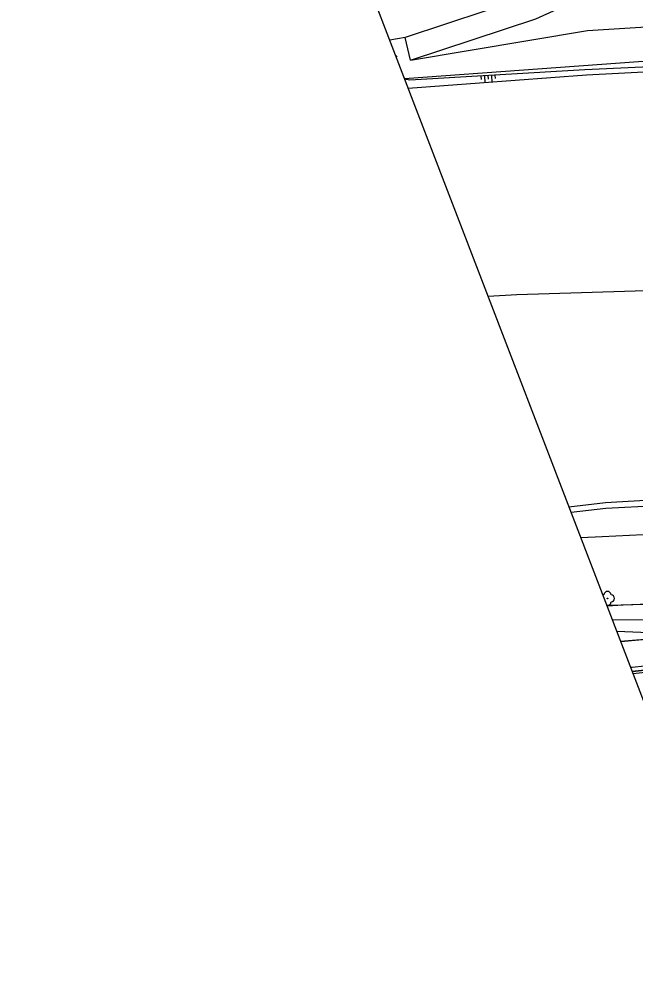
# Model space of a CAD drawing. Extents: x -540150 to -533593, y -1185082 to -1180066.
# Drawn here: x -534470.9 to -534383.3, y -1182698.8 to -1182564.8 of the extents above; entities that cross this region are included whole.
import ezdxf

# ---------------------------------------------------------------- set-up
doc = ezdxf.new("R2010")
doc.units = 0
for name, color, linetype in [('KN_HRAN_K_Ú', 7, 'Continuous'), ('KN_HRAN_PARCEL', 7, 'Continuous'), ('rámeček', 7, 'Continuous'), ('Vrstva 11', 7, 'Continuous'), ('Vrstva 14', 7, 'Continuous'), ('Vrstva 15', 7, 'Continuous'), ('Vrstva 22', 7, 'Continuous'), ('Vrstva 36', 7, 'Continuous'), ('Vrstva 7', 7, 'Continuous')]:
    doc.layers.add(name, color=color, linetype=linetype)

msp = doc.modelspace()

# ---------------------------------------------------------------- linework, layer by layer
at = {"layer": 'KN_HRAN_K_Ú'}
for p, q in [((-534404.23, -1182604.23), (-534400.13, -1182603.96)), ((-534400.13, -1182603.96), (-534359.07, -1182602.77))]:
    msp.add_line(p, q, dxfattribs=at)
at = {"layer": 'KN_HRAN_PARCEL'}
for p, q in [((-534416.12, -1182573.3), (-534370.89, -1182570.01)), ((-534343.96, -1182646.72), (-534385.02, -1182648.06)), ((-534385.02, -1182648.06), (-534387.31, -1182648.22)), ((-534385.39, -1182653.21), (-534376.6, -1182652.43)), ((-534383.75, -1182657.47), (-534365.44, -1182655.5))]:
    msp.add_line(p, q, dxfattribs=at)
at = {"layer": 'rámeček'}
msp.add_lwpolyline([(-533696.22, -1182132.94), (-534470.9, -1182430.89), (-534367.87, -1182698.76)], dxfattribs=at)
at = {"layer": 'Vrstva 11'}
for p, q in [((-534387.02, -1182648.11), (-534387.35, -1182648.12)), ((-534365.41, -1182647.52), (-534387.02, -1182648.11)), ((-534386.56, -1182650.17), (-534374.81, -1182650.11)), ((-534385.38, -1182653.22), (-534374.84, -1182652.27)), ((-534366.85, -1182655.21), (-534383.74, -1182656.93)), ((-534383.74, -1182656.93), (-534383.95, -1182656.95))]:
    msp.add_line(p, q, dxfattribs=at)
at = {"layer": 'Vrstva 14'}
for p, q in [((-534397.46, -1182564.86), (-534385.2, -1182559.17)), ((-534398.56, -1182561.7), (-534416.02, -1182567.5)), ((-534415.27, -1182570.7), (-534397.46, -1182564.86)), ((-534390.08, -1182566.5), (-534364.24, -1182564.86)), ((-534415.27, -1182570.7), (-534390.08, -1182566.5)), ((-534416.02, -1182567.5), (-534418.2, -1182567.89)), ((-534415.27, -1182570.7), (-534416.02, -1182567.5)), ((-534364.65, -1182570.8), (-534390.49, -1182572.1)), ((-534390.25, -1182572.77), (-534366.96, -1182571.59)), ((-534415.59, -1182574.7), (-534390.25, -1182572.77)), ((-534390.49, -1182572.1), (-534415.35, -1182573.54)), ((-534415.35, -1182573.54), (-534416.09, -1182573.39)), ((-534387.53, -1182633.52), (-534356.68, -1182631.57)), ((-534392.74, -1182634.1), (-534387.53, -1182633.52)), ((-534356.7, -1182632.76), (-534387.51, -1182634.36)), ((-534387.51, -1182634.36), (-534392.43, -1182634.91)), ((-534388.04, -1182638.32), (-534356.79, -1182636.78)), ((-534391.06, -1182638.46), (-534388.04, -1182638.32)), ((-534374.84, -1182652.27), (-534385.93, -1182651.81))]:
    msp.add_line(p, q, dxfattribs=at)
at = {"layer": 'Vrstva 15'}
for p, q in [((-534405.24, -1182572.95), (-534405.21, -1182573.45)), ((-534404.74, -1182572.92), (-534404.69, -1182573.92)), ((-534404.25, -1182572.89), (-534404.22, -1182573.39)), ((-534403.75, -1182572.86), (-534403.69, -1182573.86)), ((-534403.25, -1182572.83), (-534403.22, -1182573.33))]:
    msp.add_line(p, q, dxfattribs=at)
at = {"layer": 'Vrstva 22'}
msp.add_circle((-534387.26, -1182647.12), 0.05, dxfattribs=at)
for centre, start, end in [((-534387.76, -1182647.12), 90, 108.5855), ((-534387.26, -1182646.62), 0, 180), ((-534386.76, -1182647.12), 270, 90), ((-534387.26, -1182647.62), 258.9256, 0)]:
    msp.add_arc(centre, 0.5, start, end, dxfattribs=at)
at = {"layer": 'Vrstva 36'}
msp.add_lwpolyline([(-534417.41, -1182569.96), (-534417.14, -1182570.23)], dxfattribs=at)
at = {"layer": 'Vrstva 7'}
msp.add_line((-534365.39, -1182655.57), (-534383.73, -1182657.53), dxfattribs=at)
msp.add_lwpolyline([(-534383.63, -1182657.77), (-534365.61, -1182655.81)], dxfattribs=at)

doc.saveas('drawing.dxf')
